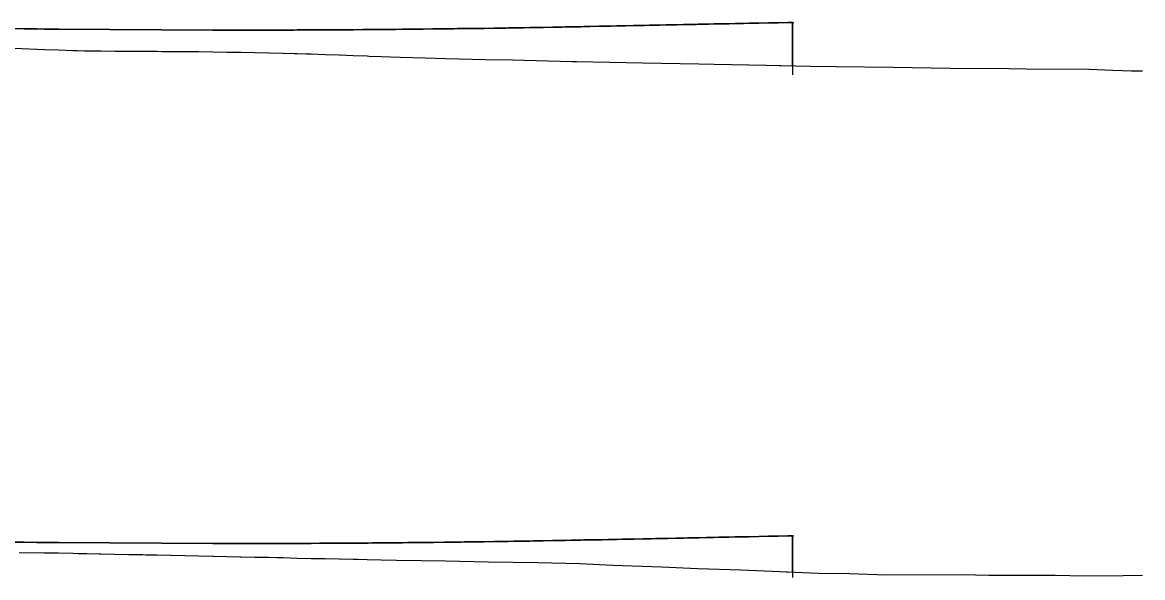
# Model space of a CAD drawing. Extents: x -70 to 701944, y -4 to 666871.
# Drawn here: x 700276.1 to 700513.8, y 666493.7 to 666611.4 of the extents above; entities that cross this region are included whole.
import ezdxf

# ---------------------------------------------------------------- set-up
doc = ezdxf.new("R2010")
doc.units = 0
for name, color, linetype in [('R_Fin Surface', 7, 'Continuous'), ('R_No Plot', 7, 'Continuous'), ('T_Notes', 7, 'Continuous')]:
    doc.layers.add(name, color=color, linetype=linetype)

msp = doc.modelspace()

# ---------------------------------------------------------------- linework, layer by layer
at = {"layer": 'R_Fin Surface'}
for points in [[(700273.75, 666610.12), (700276.43, 666610.08), (700279.11, 666610.05), (700279.15, 666610.05), (700280.79, 666610.03), (700280.79, 666610.03), (700280.79, 666610.03), (700281.88, 666610.02), (700281.88, 666610.02), (700283.77, 666610), (700283.77, 666610), (700316.51, 666609.82), (700318.07, 666609.81), (700318.07, 666609.81), (700319.15, 666609.81), (700319.15, 666609.81), (700319.49, 666609.81), (700319.49, 666609.81), (700321.16, 666609.81), (700321.16, 666609.81), (700322.46, 666609.81), (700324.25, 666609.81), (700324.25, 666609.81), (700325.44, 666609.82), (700327.36, 666609.82), (700327.36, 666609.82), (700328.41, 666609.82), (700329.15, 666609.82), (700330.48, 666609.83), (700330.48, 666609.83), (700331.39, 666609.83), (700333.61, 666609.83), (700333.61, 666609.83), (700334.37, 666609.84), (700336.76, 666609.85), (700336.76, 666609.85), (700337.34, 666609.85), (700339.15, 666609.86), (700339.15, 666609.86), (700339.91, 666609.86), (700340.32, 666609.86), (700342.37, 666609.87), (700342.37, 666609.87), (700342.37, 666609.87), (700343.08, 666609.88), (700343.29, 666609.88), (700346.26, 666609.9), (700346.27, 666609.9), (700346.27, 666609.9), (700346.35, 666609.9), (700348.34, 666609.91), (700349.15, 666609.92), (700349.25, 666609.92), (700349.25, 666609.92), (700349.45, 666609.92), (700350.32, 666609.93), (700350.32, 666609.93), (700350.32, 666609.93), (700352.22, 666609.94), (700352.3, 666609.94), (700352.58, 666609.95), (700354.52, 666609.96), (700355.24, 666609.97), (700356.73, 666609.98), (700357.89, 666610), (700358.94, 666610.01), (700359.15, 666610.01), (700360.54, 666610.02), (700361.13, 666610.03), (700363.17, 666610.05), (700363.32, 666610.05), (700365.5, 666610.08), (700365.79, 666610.08), (700367.67, 666610.11), (700368.4, 666610.12), (700369.15, 666610.13), (700369.83, 666610.13), (700371, 666610.15), (700371.98, 666610.16), (700373.58, 666610.19), (700374.11, 666610.19), (700376.15, 666610.22), (700376.23, 666610.22), (700378.34, 666610.26), (700378.71, 666610.26), (700379.15, 666610.27), (700380.43, 666610.29), (700381.25, 666610.3), (700382.5, 666610.32), (700383.78, 666610.34), (700384.56, 666610.36), (700386.29, 666610.39), (700386.61, 666610.39), (700388.63, 666610.43), (700388.78, 666610.43), (700389.15, 666610.44), (700390.64, 666610.47), (700391.26, 666610.48), (700392.62, 666610.5), (700393.72, 666610.53), (700394.59, 666610.54), (700395.21, 666610.55), (700396.16, 666610.57), (700396.54, 666610.58), (700398.46, 666610.62), (700398.59, 666610.62), (700399.15, 666610.63), (700400.37, 666610.66), (700400.99, 666610.67), (700402.25, 666610.7), (700403.38, 666610.72), (700403.82, 666610.73), (700404.11, 666610.73), (700405.74, 666610.77), (700405.95, 666610.77), (700407.76, 666610.81), (700408.09, 666610.81), (700409.15, 666610.83), (700409.54, 666610.84), (700410.41, 666610.86), (700411.3, 666610.88), (700412.72, 666610.9), (700413.04, 666610.91), (700414.74, 666610.95), (700415, 666610.95), (700416.42, 666610.98), (700417.26, 666611), (700418.08, 666611.01), (700419.15, 666611.03), (700419.49, 666611.04), (700419.7, 666611.04), (700421.29, 666611.08), (700421.7, 666611.08), (700422.86, 666611.11), (700423.89, 666611.13), (700424.39, 666611.14), (700425.9, 666611.17), (700426.06, 666611.17), (700427.37, 666611.2), (700428.2, 666611.21), (700428.81, 666611.23), (700429.15, 666611.23), (700430.31, 666611.26), (700432.4, 666611.3), (700434.46, 666611.34), (700436.49, 666611.38), (700438.5, 666611.42), (700438.5, 666611.42), (700439.15, 666611.43), (700439.82, 666611.45)], [(700273.75, 666501.19), (700276.43, 666501.15), (700279.11, 666501.12), (700279.15, 666501.12), (700280.79, 666501.1), (700280.79, 666501.1), (700280.79, 666501.1), (700281.88, 666501.09), (700281.88, 666501.09), (700283.77, 666501.07), (700283.77, 666501.07), (700316.51, 666500.89), (700318.07, 666500.89), (700318.07, 666500.89), (700319.15, 666500.88), (700319.15, 666500.88), (700319.49, 666500.88), (700319.49, 666500.88), (700321.16, 666500.88), (700321.16, 666500.88), (700322.46, 666500.88), (700324.25, 666500.89), (700324.25, 666500.89), (700325.44, 666500.89), (700327.36, 666500.89), (700327.36, 666500.89), (700328.41, 666500.89), (700329.15, 666500.89), (700330.48, 666500.9), (700330.48, 666500.9), (700331.39, 666500.9), (700333.61, 666500.91), (700333.61, 666500.91), (700334.37, 666500.91), (700336.76, 666500.92), (700336.76, 666500.92), (700337.34, 666500.92), (700339.15, 666500.93), (700339.15, 666500.93), (700339.91, 666500.93), (700340.32, 666500.93), (700342.37, 666500.95), (700342.37, 666500.95), (700342.37, 666500.95), (700343.08, 666500.95), (700343.29, 666500.95), (700346.26, 666500.97), (700346.27, 666500.97), (700346.27, 666500.97), (700346.35, 666500.97), (700348.34, 666500.98), (700349.15, 666500.99), (700349.25, 666500.99), (700349.25, 666500.99), (700349.45, 666500.99), (700350.32, 666501), (700350.32, 666501), (700350.32, 666501), (700352.22, 666501.02), (700352.3, 666501.02), (700352.58, 666501.02), (700354.52, 666501.04), (700355.24, 666501.04), (700356.73, 666501.06), (700357.89, 666501.07), (700358.94, 666501.08), (700359.15, 666501.08), (700360.54, 666501.09), (700361.13, 666501.1), (700363.17, 666501.12), (700363.32, 666501.13), (700365.5, 666501.15), (700365.79, 666501.15), (700367.67, 666501.18), (700368.4, 666501.19), (700369.15, 666501.2), (700369.83, 666501.21), (700371, 666501.22), (700371.98, 666501.23), (700373.58, 666501.26), (700374.11, 666501.26), (700376.15, 666501.29), (700376.23, 666501.29), (700378.34, 666501.33), (700378.71, 666501.33), (700379.15, 666501.34), (700380.43, 666501.36), (700381.25, 666501.37), (700382.5, 666501.39), (700383.78, 666501.41), (700384.56, 666501.43), (700386.29, 666501.46), (700386.61, 666501.46), (700388.63, 666501.5), (700388.78, 666501.5), (700389.15, 666501.51), (700390.64, 666501.54), (700391.26, 666501.55), (700392.62, 666501.57), (700393.72, 666501.6), (700394.59, 666501.61), (700395.21, 666501.63), (700396.16, 666501.64), (700396.54, 666501.65), (700398.46, 666501.69), (700398.59, 666501.69), (700399.15, 666501.7), (700400.37, 666501.73), (700400.99, 666501.74), (700402.25, 666501.77), (700403.38, 666501.79), (700403.82, 666501.8), (700404.11, 666501.8), (700405.74, 666501.84), (700405.95, 666501.84), (700407.76, 666501.88), (700408.09, 666501.88), (700409.15, 666501.9), (700409.54, 666501.91), (700410.41, 666501.93), (700411.3, 666501.95), (700412.72, 666501.98), (700413.04, 666501.98), (700414.74, 666502.02), (700415, 666502.02), (700416.42, 666502.05), (700417.26, 666502.07), (700418.08, 666502.08), (700419.15, 666502.1), (700419.49, 666502.11), (700419.7, 666502.12), (700421.29, 666502.15), (700421.7, 666502.16), (700422.86, 666502.18), (700423.89, 666502.2), (700424.39, 666502.21), (700425.9, 666502.24), (700426.06, 666502.24), (700427.37, 666502.27), (700428.2, 666502.29), (700428.81, 666502.3), (700429.15, 666502.3), (700430.31, 666502.33), (700432.4, 666502.37), (700434.46, 666502.41), (700436.49, 666502.45), (700438.5, 666502.49), (700438.5, 666502.49), (700439.15, 666502.5), (700439.82, 666502.52)]]:
    msp.add_lwpolyline(points, dxfattribs=at)
at = {"layer": 'R_No Plot'}
for points in [[(700274.33, 666606.01), (700280.79, 666605.72), (700283.77, 666605.61), (700286.75, 666605.51), (700287.69, 666605.48), (700289.23, 666605.44), (700289.72, 666605.44), (700292.18, 666605.43), (700292.7, 666605.42), (700295.68, 666605.38), (700297.85, 666605.35), (700298.65, 666605.35), (700301.63, 666605.34), (700304.6, 666605.32), (700305.68, 666605.31), (700307.58, 666605.31), (700310.56, 666605.29), (700311.44, 666605.28), (700312.44, 666605.27), (700313.53, 666605.26), (700316.51, 666605.21), (700319.49, 666605.16), (700322.46, 666605.11), (700325.44, 666605.05), (700328.41, 666604.98), (700331.39, 666604.9), (700333.75, 666604.84), (700334.37, 666604.83), (700336.3, 666604.79), (700337.34, 666604.76), (700340.32, 666604.66), (700343.29, 666604.56), (700346.27, 666604.45), (700349.25, 666604.33), (700349.65, 666604.31), (700352.22, 666604.24), (700356.23, 666604.09), (700361.57, 666603.9), (700365.91, 666603.78), (700374.37, 666603.6), (700380.06, 666603.48), (700382.55, 666603.43), (700392.75, 666603.14), (700393.69, 666603.12), (700407.72, 666602.85), (700419.67, 666602.63), (700422.93, 666602.57), (700433.92, 666602.36), (700443.41, 666602.18), (700448.82, 666602.09), (700460.88, 666601.92), (700472.97, 666601.74), (700485.54, 666601.65), (700489.11, 666601.6), (700502.45, 666601.52), (700507.51, 666601.31), (700511.46, 666601.18), (700513.82, 666601.18)], [(700275.39, 666499.01), (700280.79, 666498.93), (700283.77, 666498.88), (700286.75, 666498.83), (700287.94, 666498.8), (700289.72, 666498.76), (700292.36, 666498.7), (700292.7, 666498.69), (700295.68, 666498.64), (700298.65, 666498.58), (700301.63, 666498.52), (700302.34, 666498.51), (700304.6, 666498.45), (700307.53, 666498.38), (700307.58, 666498.38), (700310.56, 666498.32), (700313.53, 666498.26), (700316.51, 666498.2), (700316.7, 666498.19), (700319.49, 666498.12), (700322.25, 666498.05), (700322.46, 666498.04), (700325.44, 666498), (700328.41, 666497.96), (700330.23, 666497.93), (700331.39, 666497.9), (700334.37, 666497.81), (700337.34, 666497.73), (700338.56, 666497.7), (700340.32, 666497.67), (700343.29, 666497.63), (700346.27, 666497.58), (700347.28, 666497.57), (700349.25, 666497.51), (700352.22, 666497.42), (700355.47, 666497.34), (700365.92, 666497.21), (700374.93, 666496.98), (700385.44, 666496.86), (700394.39, 666496.62), (700401.41, 666496.32), (700411.72, 666495.94), (700419.42, 666495.61), (700428.55, 666495.27), (700436.8, 666494.92), (700444.97, 666494.57), (700451.62, 666494.53), (700459.31, 666494.26), (700475.54, 666494.29), (700481.17, 666494.18), (700495.28, 666494.2), (700501.46, 666494.04), (700509.67, 666494.09), (700513.82, 666494.2)]]:
    msp.add_lwpolyline(points, dxfattribs=at)
at = {"layer": 'T_Notes'}
for p, q in [((700439.49, 666611.44), (700439.49, 666600.32)), ((700439.49, 666602.26), (700439.49, 666611.44)), ((700433.92, 666602.36), (700439.49, 666602.26)), ((700439.49, 666502.51), (700439.49, 666493.65)), ((700439.49, 666494.8), (700439.49, 666502.51))]:
    msp.add_line(p, q, dxfattribs=at)
for points in [[(700439.49, 666611.44), (700439.15, 666611.43), (700438.5, 666611.42), (700436.49, 666611.38), (700434.46, 666611.34), (700432.4, 666611.3), (700430.31, 666611.26), (700429.15, 666611.23), (700428.81, 666611.23), (700428.2, 666611.21), (700427.37, 666611.2), (700426.06, 666611.17), (700425.9, 666611.17), (700424.39, 666611.14), (700423.89, 666611.13), (700422.86, 666611.11), (700421.7, 666611.08), (700421.29, 666611.08), (700419.7, 666611.04), (700419.49, 666611.04), (700419.15, 666611.03), (700418.08, 666611.01), (700417.26, 666611), (700416.42, 666610.98), (700415, 666610.95), (700414.74, 666610.95), (700413.04, 666610.91), (700412.72, 666610.9), (700411.3, 666610.88), (700410.41, 666610.86), (700409.54, 666610.84), (700409.15, 666610.83), (700408.09, 666610.81), (700407.76, 666610.81), (700405.95, 666610.77), (700405.74, 666610.77), (700404.11, 666610.73), (700403.82, 666610.73), (700403.38, 666610.72), (700402.25, 666610.7), (700400.99, 666610.67), (700400.37, 666610.66), (700399.15, 666610.63), (700398.59, 666610.62), (700398.46, 666610.62), (700396.54, 666610.58), (700396.16, 666610.57), (700395.21, 666610.55), (700394.59, 666610.54), (700393.72, 666610.53), (700392.62, 666610.5), (700391.26, 666610.48), (700390.64, 666610.47), (700389.15, 666610.44), (700388.78, 666610.43), (700388.63, 666610.43), (700386.61, 666610.39), (700386.29, 666610.39), (700384.56, 666610.36), (700383.78, 666610.34), (700382.5, 666610.32), (700381.25, 666610.3), (700380.43, 666610.29), (700379.15, 666610.27), (700378.71, 666610.26), (700378.34, 666610.26), (700376.23, 666610.22), (700376.15, 666610.22), (700374.11, 666610.19), (700373.58, 666610.19), (700371.98, 666610.16), (700371, 666610.15), (700369.83, 666610.13), (700369.15, 666610.13), (700368.4, 666610.12), (700367.67, 666610.11), (700365.79, 666610.08), (700365.5, 666610.08), (700363.32, 666610.05), (700363.17, 666610.05), (700361.13, 666610.03), (700360.54, 666610.02), (700359.15, 666610.01), (700358.94, 666610.01), (700357.89, 666610), (700356.73, 666609.98), (700355.24, 666609.97), (700354.52, 666609.96), (700352.58, 666609.95), (700352.3, 666609.94), (700352.22, 666609.94), (700350.32, 666609.93), (700349.45, 666609.92), (700349.25, 666609.92), (700349.15, 666609.92), (700348.34, 666609.91), (700346.35, 666609.9), (700346.27, 666609.9), (700346.26, 666609.9), (700343.29, 666609.88), (700343.08, 666609.88), (700342.37, 666609.87), (700340.32, 666609.86), (700339.91, 666609.86), (700339.15, 666609.86), (700337.34, 666609.85), (700336.76, 666609.85), (700334.37, 666609.84), (700333.61, 666609.83), (700331.39, 666609.83), (700330.48, 666609.83), (700329.15, 666609.82), (700328.41, 666609.82), (700327.36, 666609.82), (700325.44, 666609.82), (700324.25, 666609.81), (700322.46, 666609.81), (700321.16, 666609.81), (700319.49, 666609.81), (700319.15, 666609.81), (700318.07, 666609.81), (700316.51, 666609.82), (700283.77, 666610), (700281.88, 666610.02), (700280.79, 666610.03), (700279.15, 666610.05), (700279.11, 666610.05), (700276.43, 666610.08), (700273.75, 666610.12)], [(700274.33, 666606.01), (700280.79, 666605.72), (700283.77, 666605.61), (700286.75, 666605.51), (700287.69, 666605.48), (700289.23, 666605.44), (700289.72, 666605.44), (700292.18, 666605.43), (700292.7, 666605.42), (700295.68, 666605.38), (700297.85, 666605.35), (700298.65, 666605.35), (700301.63, 666605.34), (700304.6, 666605.32), (700305.68, 666605.31), (700307.58, 666605.31), (700310.56, 666605.29), (700311.44, 666605.28), (700312.44, 666605.27), (700313.53, 666605.26), (700316.51, 666605.21), (700319.49, 666605.16), (700322.46, 666605.11), (700325.44, 666605.05), (700328.41, 666604.98), (700331.39, 666604.9), (700333.75, 666604.84), (700334.37, 666604.83), (700336.3, 666604.79), (700337.34, 666604.76), (700340.32, 666604.66), (700343.29, 666604.56), (700346.27, 666604.45), (700349.25, 666604.33), (700349.65, 666604.31), (700352.22, 666604.24), (700356.23, 666604.09), (700361.57, 666603.9), (700365.91, 666603.78), (700374.37, 666603.6), (700380.06, 666603.48), (700382.55, 666603.43), (700392.75, 666603.14), (700393.69, 666603.12), (700407.72, 666602.85), (700419.67, 666602.63), (700422.93, 666602.57), (700433.92, 666602.36)], [(700439.49, 666502.51), (700439.15, 666502.5), (700438.5, 666502.49), (700436.49, 666502.45), (700434.46, 666502.41), (700432.4, 666502.37), (700430.31, 666502.33), (700429.15, 666502.3), (700428.81, 666502.3), (700428.2, 666502.29), (700427.37, 666502.27), (700426.06, 666502.24), (700425.9, 666502.24), (700424.39, 666502.21), (700423.89, 666502.2), (700422.86, 666502.18), (700421.7, 666502.16), (700421.29, 666502.15), (700419.7, 666502.12), (700419.49, 666502.11), (700419.15, 666502.1), (700418.08, 666502.08), (700417.26, 666502.07), (700416.42, 666502.05), (700415, 666502.02), (700414.74, 666502.02), (700413.04, 666501.98), (700412.72, 666501.98), (700411.3, 666501.95), (700410.41, 666501.93), (700409.54, 666501.91), (700409.15, 666501.9), (700408.09, 666501.88), (700407.76, 666501.88), (700405.95, 666501.84), (700405.74, 666501.84), (700404.11, 666501.8), (700403.82, 666501.8), (700403.38, 666501.79), (700402.25, 666501.77), (700400.99, 666501.74), (700400.37, 666501.73), (700399.15, 666501.7), (700398.59, 666501.69), (700398.46, 666501.69), (700396.54, 666501.65), (700396.16, 666501.64), (700395.21, 666501.63), (700394.59, 666501.61), (700393.72, 666501.6), (700392.62, 666501.57), (700391.26, 666501.55), (700390.64, 666501.54), (700389.15, 666501.51), (700388.78, 666501.5), (700388.63, 666501.5), (700386.61, 666501.46), (700386.29, 666501.46), (700384.56, 666501.43), (700383.78, 666501.41), (700382.5, 666501.39), (700381.25, 666501.37), (700380.43, 666501.36), (700379.15, 666501.34), (700378.71, 666501.33), (700378.34, 666501.33), (700376.23, 666501.29), (700376.15, 666501.29), (700374.11, 666501.26), (700373.58, 666501.26), (700371.98, 666501.23), (700371, 666501.22), (700369.83, 666501.21), (700369.15, 666501.2), (700368.4, 666501.19), (700367.67, 666501.18), (700365.79, 666501.15), (700365.5, 666501.15), (700363.32, 666501.13), (700363.17, 666501.12), (700361.13, 666501.1), (700360.54, 666501.09), (700359.15, 666501.08), (700358.94, 666501.08), (700357.89, 666501.07), (700356.73, 666501.06), (700355.24, 666501.04), (700354.52, 666501.04), (700352.58, 666501.02), (700352.3, 666501.02), (700352.22, 666501.02), (700350.32, 666501), (700349.45, 666500.99), (700349.25, 666500.99), (700349.15, 666500.99), (700348.34, 666500.98), (700346.35, 666500.97), (700346.27, 666500.97), (700346.26, 666500.97), (700343.29, 666500.95), (700343.08, 666500.95), (700342.37, 666500.95), (700340.32, 666500.93), (700339.91, 666500.93), (700339.15, 666500.93), (700337.34, 666500.92), (700336.76, 666500.92), (700334.37, 666500.91), (700333.61, 666500.91), (700331.39, 666500.9), (700330.48, 666500.9), (700329.15, 666500.89), (700328.41, 666500.89), (700327.36, 666500.89), (700325.44, 666500.89), (700324.25, 666500.89), (700322.46, 666500.88), (700321.16, 666500.88), (700319.49, 666500.88), (700319.15, 666500.88), (700318.07, 666500.89), (700316.51, 666500.89), (700283.77, 666501.07), (700281.88, 666501.09), (700280.79, 666501.1), (700279.15, 666501.12), (700279.11, 666501.12), (700276.43, 666501.15), (700273.75, 666501.19)], [(700275.39, 666499.01), (700280.79, 666498.93), (700283.77, 666498.88), (700286.75, 666498.83), (700287.94, 666498.8), (700289.72, 666498.76), (700292.36, 666498.7), (700292.7, 666498.69), (700295.68, 666498.64), (700298.65, 666498.58), (700301.63, 666498.52), (700302.34, 666498.51), (700304.6, 666498.45), (700307.53, 666498.38), (700307.58, 666498.38), (700310.56, 666498.32), (700313.53, 666498.26), (700316.51, 666498.2), (700316.7, 666498.19), (700319.49, 666498.12), (700322.25, 666498.05), (700322.46, 666498.04), (700325.44, 666498), (700328.41, 666497.96), (700330.23, 666497.93), (700331.39, 666497.9), (700334.37, 666497.81), (700337.34, 666497.73), (700338.56, 666497.7), (700340.32, 666497.67), (700343.29, 666497.63), (700346.27, 666497.58), (700347.28, 666497.57), (700349.25, 666497.51), (700352.22, 666497.42), (700355.47, 666497.34), (700365.92, 666497.21), (700374.93, 666496.98), (700385.44, 666496.86), (700394.39, 666496.62), (700401.41, 666496.32), (700411.72, 666495.94), (700419.42, 666495.61), (700428.55, 666495.27), (700436.8, 666494.92), (700439.49, 666494.8)]]:
    msp.add_lwpolyline(points, dxfattribs=at)

doc.saveas('drawing.dxf')
